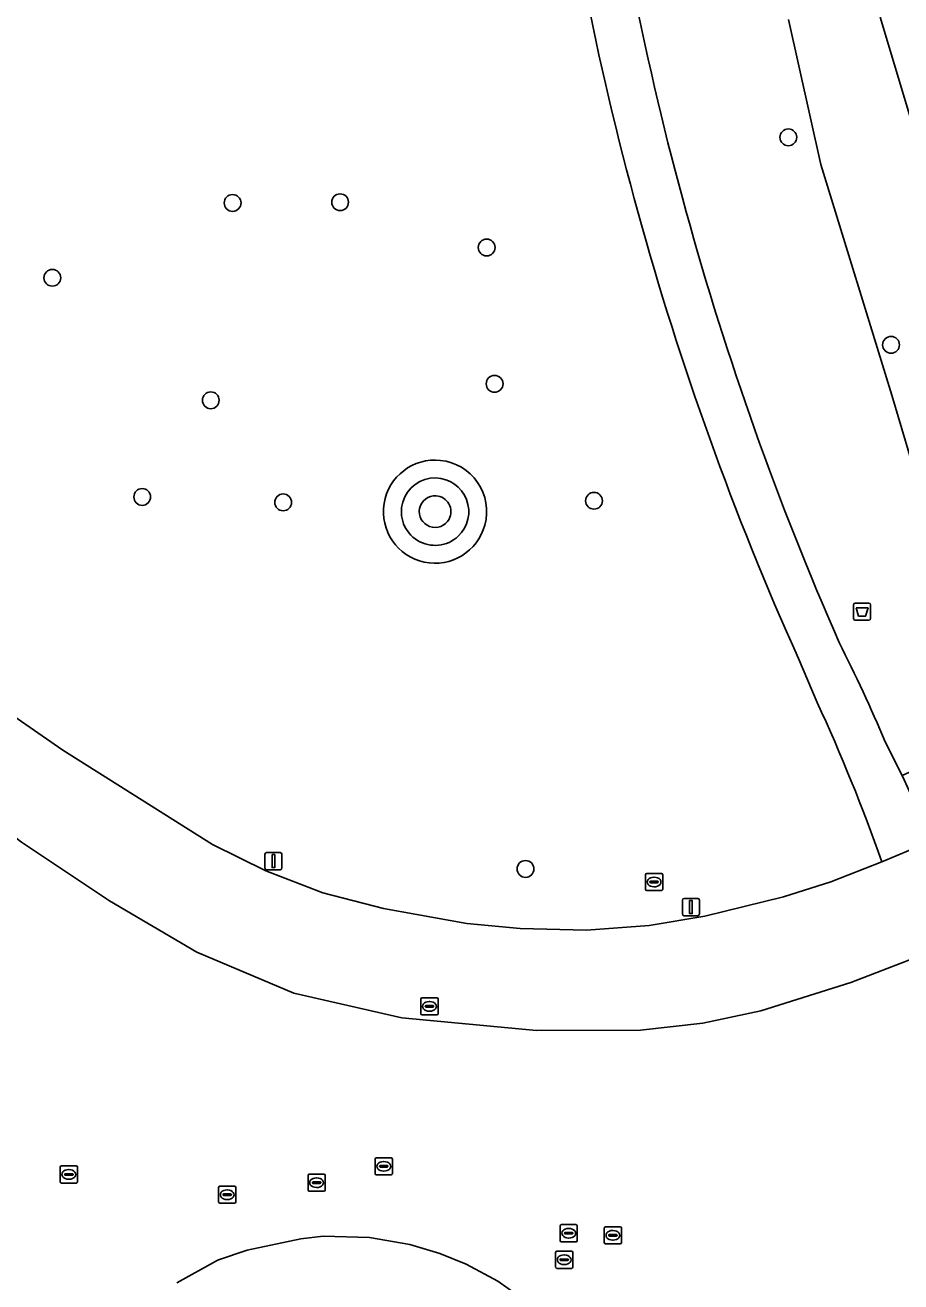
# Model space of a CAD drawing. Extents: x 161477 to 163040, y 383680 to 384871.
# Drawn here: x 161576.6 to 161627.6, y 384118.3 to 384191.4 of the extents above; entities that cross this region are included whole.
import ezdxf

# ---------------------------------------------------------------- set-up
doc = ezdxf.new("R2010")
doc.units = 0
for name, color, linetype in [('IMGEO_Afvalbak', 7, 'Continuous'), ('IMGEO_Boom', 7, 'Continuous'), ('IMGEO_Brandkraan', 7, 'Continuous'), ('IMGEO_Groenvoorziening', 7, 'Continuous'), ('IMGEO_Lichtmast', 7, 'Continuous'), ('IMGEO_Oever', 7, 'Continuous'), ('IMGEO_Pand', 7, 'Continuous'), ('IMGEO_Rijbaan_lokaal_gesloten', 7, 'Continuous'), ('IMGEO_Rioolput', 7, 'Continuous'), ('IMGEO_Voetpad_open', 7, 'Continuous'), ('IMGEO_Waterloop', 7, 'Continuous')]:
    doc.layers.add(name, color=color, linetype=linetype)

msp = doc.modelspace()

# ---------------------------------------------------------------- linework, layer by layer
at = {"layer": 'IMGEO_Afvalbak'}
for p, q in [((161624.915, 384157.79), (161625.705, 384157.79)), ((161625.705, 384157.79), (161624.915, 384157.79)), ((161624.815, 384156.89), (161624.815, 384157.69)), ((161624.815, 384157.69), (161624.815, 384156.89)), ((161625.805, 384157.69), (161625.805, 384156.89)), ((161625.805, 384156.89), (161625.805, 384157.69)), ((161625.705, 384156.79), (161624.915, 384156.79)), ((161624.915, 384156.79), (161625.705, 384156.79))]:
    msp.add_line(p, q, dxfattribs=at)
msp.add_lwpolyline([(161624.958, 384157.504), (161625.662, 384157.504), (161625.513, 384157.034), (161625.107, 384157.034), (161624.958, 384157.504)], dxfattribs=at)
for centre, start, end in [((161624.915, 384157.69), 90, 180), ((161624.915, 384157.69), 90, 180), ((161625.705, 384157.69), 0, 90), ((161625.705, 384157.69), 360, 90), ((161624.915, 384156.89), 180, 270), ((161624.915, 384156.89), 180, 270), ((161625.705, 384156.89), 270, 0), ((161625.705, 384156.89), 270, 0)]:
    msp.add_arc(centre, 0.1, start, end, dxfattribs=at)
at = {"layer": 'IMGEO_Boom'}
for centre in [(161621.021, 384184.864), (161588.702, 384181.049), (161594.953, 384181.09), (161603.479, 384178.463), (161578.218, 384176.7), (161626.996, 384172.801), (161603.939, 384170.533), (161587.431, 384169.576), (161583.447, 384163.956), (161591.639, 384163.641), (161609.72, 384163.736), (161605.74, 384142.33)]:
    msp.add_circle(centre, 0.489, dxfattribs=at)
at = {"layer": 'IMGEO_Brandkraan'}
for p, q in [((161596.993, 384124.614), (161596.993, 384125.466)), ((161597.068, 384125.54), (161597.92, 384125.54)), ((161597.252, 384125.034), (161597.252, 384125.046)), ((161597.69, 384124.997), (161597.292, 384124.997)), ((161597.295, 384125.083), (161597.693, 384125.083)), ((161597.481, 384125.32), (161597.506, 384125.32)), ((161597.736, 384125.046), (161597.736, 384125.034)), ((161597.994, 384125.466), (161597.994, 384124.614)), ((161597.92, 384124.54), (161597.068, 384124.54)), ((161597.504, 384124.76), (161597.479, 384124.76))]:
    msp.add_line(p, q, dxfattribs=at)
for points in [[(161596.993, 384124.614), (161596.993, 384125.466)], [(161597.068, 384125.54), (161597.92, 384125.54)], [(161597.994, 384125.466), (161597.994, 384124.614)], [(161597.92, 384124.54), (161597.068, 384124.54)]]:
    msp.add_lwpolyline(points, dxfattribs=at)
for centre, radius, start, end in [((161597.07, 384125.464), 0.0765, 91.55205, 178.44795), ((161597.07, 384125.464), 0.0765, 91.55205, 178.44795), ((161597.292, 384125.043), 0.0403, 85.87752, 175.75265), ((161597.289, 384125.033), 0.0366, 178.93798, 274.71019), ((161597.693, 384125.04), 0.043, 264.86636, 352.45326), ((161597.697, 384125.045), 0.0386, 1.73085, 96.63898), ((161597.918, 384125.464), 0.0765, 1.55205, 88.44795), ((161597.918, 384125.464), 0.0765, 1.55205, 88.44795), ((161597.07, 384124.616), 0.0765, 181.55205, 268.44795), ((161597.07, 384124.616), 0.0765, 181.55205, 268.44795), ((161597.918, 384124.616), 0.0765, 271.55205, 358.44795), ((161597.918, 384124.616), 0.0765, 271.55205, 358.44795)]:
    msp.add_arc(centre, radius, start, end, dxfattribs=at)
for centre, major_axis, ratio, start_param, end_param in [((161597.48, 384125.04), (-0.387, 0.002), 0.722429, 4.712389, 7.853982), ((161597.505, 384125.04), (-0.39, 0.002), 0.717154, 1.570796, 4.712389)]:
    msp.add_ellipse(centre, major_axis=major_axis, ratio=ratio, start_param=start_param, end_param=end_param, dxfattribs=at)
at = {"layer": 'IMGEO_Groenvoorziening'}
for points in [[(161626.658, 384149.728), (161627.65, 384147.754), (161634.336, 384150.791), (161630.318, 384158.85), (161627.041, 384169.871), (161622.911, 384183.277), (161621.025, 384191.715)], [(161532.366, 384166.206), (161532.624, 384166.214), (161535.575, 384166.233), (161541.235, 384166.197), (161544.598, 384165.657), (161548.197, 384164.682), (161557.091, 384161.811), (161563.61, 384159.132), (161566.076, 384157.88), (161569.496, 384155.698), (161578.833, 384149.227), (161587.525, 384143.756), (161590.641, 384142.225), (161593.952, 384140.949), (161597.484, 384140.032), (161602.329, 384139.159), (161605.427, 384138.863), (161609.285, 384138.775), (161612.928, 384139.04), (161616.16, 384139.58), (161620.746, 384140.706), (161623.5, 384141.579), (161626.462, 384142.748)], [(161628.281, 384137.114), (161624.648, 384135.722), (161619.424, 384134.087), (161616.059, 384133.366), (161612.429, 384132.961), (161606.375, 384132.939), (161598.545, 384133.672), (161592.268, 384135.114), (161586.623, 384137.484), (161581.539, 384140.473), (161576.425, 384143.894), (161572.308, 384147.016), (161565.467, 384151.61), (161561.106, 384153.825), (161556.746, 384155.662), (161551.068, 384157.566), (161545.8, 384159.194), (161540.797, 384160.153), (161534.39, 384160.217), (161531.691, 384160.176), (161531.642, 384158.109), (161532.1, 384158.086)], [(161622.696, 384152.016), (161621.61, 384154.565)], [(161585.459, 384118.269), (161587.759, 384119.54), (161587.888, 384119.601), (161589.546, 384120.176), (161592.662, 384120.823), (161593.974, 384120.971), (161596.661, 384120.911), (161599.016, 384120.504), (161600.75, 384119.979), (161602.287, 384119.354), (161604.122, 384118.362), (161605.923, 384117.094)]]:
    msp.add_lwpolyline(points, dxfattribs=at)
for centre, radius, start, end in [((161786.081, 384228.39), 180.28, 186.65039, 204.17368), ((161791.941, 384229.304), 183.46, 187.10993, 203.72189), ((161600.476, 384163.102), 3, 83.96304, 344.94925), ((161600.478, 384163.103), 2.999, 344.92711, 83.98519), ((161534.969, 384110.718), 99.642, 23.04784, 26.70626), ((161524.13, 384106.565), 108.541, 19.47275, 24.75544)]:
    msp.add_arc(centre, radius, start, end, dxfattribs=at)
at = {"layer": 'IMGEO_Lichtmast'}
for p, q in [((161590.579, 384142.386), (161590.579, 384143.186)), ((161590.579, 384143.186), (161590.579, 384142.386)), ((161590.679, 384143.286), (161591.469, 384143.286)), ((161591.469, 384143.286), (161590.679, 384143.286)), ((161591.569, 384143.186), (161591.569, 384142.386)), ((161591.569, 384142.386), (161591.569, 384143.186)), ((161591.469, 384142.286), (161590.679, 384142.286)), ((161590.679, 384142.286), (161591.469, 384142.286)), ((161614.863, 384139.712), (161614.863, 384140.512)), ((161614.863, 384140.512), (161614.863, 384139.712)), ((161614.963, 384140.612), (161615.753, 384140.612)), ((161615.753, 384140.612), (161614.963, 384140.612)), ((161615.853, 384140.512), (161615.853, 384139.712)), ((161615.853, 384139.712), (161615.853, 384140.512)), ((161615.753, 384139.612), (161614.963, 384139.612)), ((161614.963, 384139.612), (161615.753, 384139.612))]:
    msp.add_line(p, q, dxfattribs=at)
for points in [[(161590.999, 384143.161), (161591.149, 384143.161), (161591.149, 384142.411), (161590.999, 384142.411), (161590.999, 384143.161)], [(161615.283, 384140.487), (161615.433, 384140.487), (161615.433, 384139.737), (161615.283, 384139.737), (161615.283, 384140.487)]]:
    msp.add_lwpolyline(points, dxfattribs=at)
for centre, start, end in [((161590.679, 384143.186), 90, 180), ((161590.679, 384143.186), 90, 180), ((161591.469, 384143.186), 0, 90), ((161591.469, 384143.186), 360, 90), ((161590.679, 384142.386), 180, 270), ((161590.679, 384142.386), 180, 270), ((161591.469, 384142.386), 270, 0), ((161591.469, 384142.386), 270, 0), ((161614.963, 384140.512), 90, 180), ((161614.963, 384140.512), 90, 180), ((161615.753, 384140.512), 0, 90), ((161615.753, 384140.512), 360, 90), ((161614.963, 384139.712), 180, 270), ((161614.963, 384139.712), 180, 270), ((161615.753, 384139.712), 270, 0), ((161615.753, 384139.712), 270, 0)]:
    msp.add_arc(centre, 0.1, start, end, dxfattribs=at)
at = {"layer": 'IMGEO_Oever'}
msp.add_lwpolyline([(161621.025, 384191.715), (161622.911, 384183.277), (161627.041, 384169.871), (161630.318, 384158.85), (161634.336, 384150.791), (161638.103, 384152.501), (161639.125, 384152.965), (161637.749, 384156.221), (161634.748, 384164.136), (161630.531, 384175.736), (161629.937, 384177.968), (161629.341, 384181.899), (161626.354, 384191.842)], dxfattribs=at)
at = {"layer": 'IMGEO_Pand'}
msp.add_lwpolyline([(161615.144, 384092.428), (161614.858, 384096.204), (161614.784, 384096.921), (161614.459, 384099.064), (161614.002, 384101.363), (161613.541, 384103.237), (161612.823, 384105.715), (161612.109, 384107.783), (161611.057, 384110.332), (161610.208, 384112.006), (161609.032, 384113.859), (161607.709, 384115.469), (161605.923, 384117.094), (161604.122, 384118.362), (161602.287, 384119.354), (161600.75, 384119.979), (161599.016, 384120.504), (161596.661, 384120.911), (161593.974, 384120.971), (161592.662, 384120.823), (161589.546, 384120.176), (161587.888, 384119.601), (161587.759, 384119.54), (161585.459, 384118.269)], dxfattribs=at)
at = {"layer": 'IMGEO_Rijbaan_lokaal_gesloten'}
for points in [[(161628.959, 384143.797), (161626.462, 384142.748), (161623.5, 384141.579), (161620.746, 384140.706), (161616.16, 384139.58), (161612.928, 384139.04), (161609.285, 384138.775), (161605.427, 384138.863), (161602.329, 384139.159), (161597.484, 384140.032), (161593.952, 384140.949), (161590.641, 384142.225), (161587.525, 384143.756), (161578.833, 384149.227), (161569.496, 384155.698)], [(161576.425, 384143.894), (161581.539, 384140.473), (161586.623, 384137.484), (161592.268, 384135.114), (161598.545, 384133.672), (161606.375, 384132.939), (161612.429, 384132.961), (161616.059, 384133.366), (161619.424, 384134.087), (161624.648, 384135.722), (161628.281, 384137.114)]]:
    msp.add_lwpolyline(points, dxfattribs=at)
at = {"layer": 'IMGEO_Rioolput'}
for p, q in [((161612.713, 384141.144), (161612.713, 384141.996)), ((161612.788, 384142.07), (161613.64, 384142.07)), ((161613.201, 384141.85), (161613.226, 384141.85)), ((161613.714, 384141.996), (161613.714, 384141.144)), ((161613.64, 384141.07), (161612.788, 384141.07)), ((161612.972, 384141.564), (161612.972, 384141.576)), ((161613.41, 384141.527), (161613.012, 384141.527)), ((161613.015, 384141.613), (161613.413, 384141.613)), ((161613.224, 384141.29), (161613.199, 384141.29)), ((161613.456, 384141.576), (161613.456, 384141.564)), ((161599.651, 384133.914), (161599.651, 384134.766)), ((161599.726, 384134.84), (161600.578, 384134.84)), ((161600.139, 384134.62), (161600.164, 384134.62)), ((161600.652, 384134.766), (161600.652, 384133.914)), ((161600.578, 384133.84), (161599.726, 384133.84)), ((161599.91, 384134.334), (161599.91, 384134.346)), ((161600.348, 384134.297), (161599.95, 384134.297)), ((161599.953, 384134.383), (161600.351, 384134.383)), ((161600.162, 384134.06), (161600.137, 384134.06)), ((161600.394, 384134.346), (161600.394, 384134.334)), ((161578.679, 384124.144), (161578.679, 384124.996)), ((161578.754, 384125.07), (161579.606, 384125.07)), ((161579.68, 384124.996), (161579.68, 384124.144)), ((161578.938, 384124.564), (161578.938, 384124.576)), ((161579.376, 384124.527), (161578.978, 384124.527)), ((161578.981, 384124.613), (161579.379, 384124.613)), ((161579.19, 384124.29), (161579.165, 384124.29)), ((161579.167, 384124.85), (161579.192, 384124.85)), ((161579.422, 384124.576), (161579.422, 384124.564)), ((161593.089, 384123.664), (161593.089, 384124.516)), ((161593.164, 384124.59), (161594.016, 384124.59)), ((161593.577, 384124.37), (161593.602, 384124.37)), ((161594.09, 384124.516), (161594.09, 384123.664)), ((161579.606, 384124.07), (161578.754, 384124.07)), ((161587.889, 384122.964), (161587.889, 384123.816)), ((161587.964, 384123.89), (161588.816, 384123.89)), ((161588.377, 384123.67), (161588.402, 384123.67)), ((161588.89, 384123.816), (161588.89, 384122.964)), ((161594.016, 384123.59), (161593.164, 384123.59)), ((161593.348, 384124.084), (161593.348, 384124.096)), ((161593.786, 384124.047), (161593.388, 384124.047)), ((161593.391, 384124.133), (161593.789, 384124.133)), ((161593.6, 384123.81), (161593.575, 384123.81)), ((161593.832, 384124.096), (161593.832, 384124.084)), ((161588.816, 384122.89), (161587.964, 384122.89)), ((161588.148, 384123.384), (161588.148, 384123.396)), ((161588.586, 384123.347), (161588.188, 384123.347)), ((161588.191, 384123.433), (161588.589, 384123.433)), ((161588.4, 384123.11), (161588.375, 384123.11)), ((161588.632, 384123.396), (161588.632, 384123.384)), ((161607.747, 384120.724), (161607.747, 384121.576)), ((161607.822, 384121.65), (161608.674, 384121.65)), ((161608.235, 384121.43), (161608.26, 384121.43)), ((161608.748, 384121.576), (161608.748, 384120.724)), ((161610.319, 384120.604), (161610.319, 384121.456)), ((161610.394, 384121.53), (161611.246, 384121.53)), ((161610.807, 384121.31), (161610.832, 384121.31)), ((161611.32, 384121.456), (161611.32, 384120.604)), ((161608.674, 384120.65), (161607.822, 384120.65)), ((161608.006, 384121.144), (161608.006, 384121.156)), ((161608.444, 384121.107), (161608.046, 384121.107)), ((161608.049, 384121.193), (161608.447, 384121.193)), ((161608.258, 384120.87), (161608.233, 384120.87)), ((161608.49, 384121.156), (161608.49, 384121.144)), ((161611.246, 384120.53), (161610.394, 384120.53)), ((161610.578, 384121.024), (161610.578, 384121.036)), ((161611.016, 384120.987), (161610.618, 384120.987)), ((161610.621, 384121.073), (161611.019, 384121.073)), ((161610.83, 384120.75), (161610.805, 384120.75)), ((161611.062, 384121.036), (161611.062, 384121.024)), ((161607.489, 384119.184), (161607.489, 384120.036)), ((161607.564, 384120.11), (161608.416, 384120.11)), ((161607.977, 384119.89), (161608.002, 384119.89)), ((161608.49, 384120.036), (161608.49, 384119.184)), ((161608.416, 384119.11), (161607.564, 384119.11)), ((161607.748, 384119.604), (161607.748, 384119.616)), ((161608.186, 384119.567), (161607.788, 384119.567)), ((161607.791, 384119.653), (161608.189, 384119.653)), ((161608, 384119.33), (161607.975, 384119.33)), ((161608.232, 384119.616), (161608.232, 384119.604))]:
    msp.add_line(p, q, dxfattribs=at)
for points in [[(161612.713, 384141.144), (161612.713, 384141.996)], [(161612.788, 384142.07), (161613.64, 384142.07)], [(161613.714, 384141.996), (161613.714, 384141.144)], [(161613.64, 384141.07), (161612.788, 384141.07)], [(161599.651, 384133.914), (161599.651, 384134.766)], [(161599.726, 384134.84), (161600.578, 384134.84)], [(161600.652, 384134.766), (161600.652, 384133.914)], [(161600.578, 384133.84), (161599.726, 384133.84)], [(161578.679, 384124.144), (161578.679, 384124.996)], [(161578.754, 384125.07), (161579.606, 384125.07)], [(161579.68, 384124.996), (161579.68, 384124.144)], [(161593.089, 384123.664), (161593.089, 384124.516)], [(161593.164, 384124.59), (161594.016, 384124.59)], [(161594.09, 384124.516), (161594.09, 384123.664)], [(161579.606, 384124.07), (161578.754, 384124.07)], [(161587.889, 384122.964), (161587.889, 384123.816)], [(161587.964, 384123.89), (161588.816, 384123.89)], [(161588.89, 384123.816), (161588.89, 384122.964)], [(161594.016, 384123.59), (161593.164, 384123.59)], [(161588.816, 384122.89), (161587.964, 384122.89)], [(161607.747, 384120.724), (161607.747, 384121.576)], [(161607.822, 384121.65), (161608.674, 384121.65)], [(161608.748, 384121.576), (161608.748, 384120.724)], [(161610.319, 384120.604), (161610.319, 384121.456)], [(161610.394, 384121.53), (161611.246, 384121.53)], [(161611.32, 384121.456), (161611.32, 384120.604)], [(161608.674, 384120.65), (161607.822, 384120.65)], [(161611.246, 384120.53), (161610.394, 384120.53)], [(161607.489, 384119.184), (161607.489, 384120.036)], [(161607.564, 384120.11), (161608.416, 384120.11)], [(161608.49, 384120.036), (161608.49, 384119.184)], [(161608.416, 384119.11), (161607.564, 384119.11)]]:
    msp.add_lwpolyline(points, dxfattribs=at)
for centre, radius, start, end in [((161612.79, 384141.994), 0.0765, 91.55205, 178.44795), ((161612.79, 384141.994), 0.0765, 91.55205, 178.44795), ((161613.638, 384141.994), 0.0765, 1.55205, 88.44795), ((161613.638, 384141.994), 0.0765, 1.55205, 88.44795), ((161612.79, 384141.146), 0.0765, 181.55205, 268.44795), ((161612.79, 384141.146), 0.0765, 181.55205, 268.44795), ((161613.012, 384141.573), 0.0403, 85.87752, 175.75265), ((161613.009, 384141.563), 0.0366, 178.93798, 274.71019), ((161613.413, 384141.57), 0.043, 264.86636, 352.45326), ((161613.417, 384141.575), 0.0386, 1.73085, 96.63898), ((161613.638, 384141.146), 0.0765, 271.55205, 358.44795), ((161613.638, 384141.146), 0.0765, 271.55205, 358.44795), ((161599.728, 384134.764), 0.0765, 91.55205, 178.44795), ((161599.728, 384134.764), 0.0765, 91.55205, 178.44795), ((161600.576, 384134.764), 0.0765, 1.55205, 88.44795), ((161600.576, 384134.764), 0.0765, 1.55205, 88.44795), ((161599.728, 384133.916), 0.0765, 181.55205, 268.44795), ((161599.728, 384133.916), 0.0765, 181.55205, 268.44795), ((161599.95, 384134.343), 0.0403, 85.87752, 175.75265), ((161599.947, 384134.333), 0.0366, 178.93798, 274.71019), ((161600.351, 384134.34), 0.043, 264.86636, 352.45326), ((161600.355, 384134.345), 0.0386, 1.73085, 96.63898), ((161600.576, 384133.916), 0.0765, 271.55205, 358.44795), ((161600.576, 384133.916), 0.0765, 271.55205, 358.44795), ((161578.756, 384124.994), 0.0765, 91.55205, 178.44795), ((161578.756, 384124.994), 0.0765, 91.55205, 178.44795), ((161579.604, 384124.994), 0.0765, 1.55205, 88.44795), ((161579.604, 384124.994), 0.0765, 1.55205, 88.44795), ((161578.978, 384124.573), 0.0403, 85.87752, 175.75265), ((161578.975, 384124.563), 0.0366, 178.93798, 274.71019), ((161579.379, 384124.57), 0.043, 264.86636, 352.45326), ((161579.383, 384124.575), 0.0386, 1.73085, 96.63898), ((161593.166, 384124.514), 0.0765, 91.55205, 178.44795), ((161593.166, 384124.514), 0.0765, 91.55205, 178.44795), ((161594.014, 384124.514), 0.0765, 1.55205, 88.44795), ((161594.014, 384124.514), 0.0765, 1.55205, 88.44795), ((161578.756, 384124.146), 0.0765, 181.55205, 268.44795), ((161578.756, 384124.146), 0.0765, 181.55205, 268.44795), ((161579.604, 384124.146), 0.0765, 271.55205, 358.44795), ((161579.604, 384124.146), 0.0765, 271.55205, 358.44795), ((161587.966, 384123.814), 0.0765, 91.55205, 178.44795), ((161587.966, 384123.814), 0.0765, 91.55205, 178.44795), ((161588.814, 384123.814), 0.0765, 1.55205, 88.44795), ((161588.814, 384123.814), 0.0765, 1.55205, 88.44795), ((161593.166, 384123.666), 0.0765, 181.55205, 268.44795), ((161593.166, 384123.666), 0.0765, 181.55205, 268.44795), ((161593.388, 384124.093), 0.0403, 85.87752, 175.75265), ((161593.385, 384124.083), 0.0366, 178.93798, 274.71019), ((161593.789, 384124.09), 0.043, 264.86636, 352.45326), ((161593.793, 384124.095), 0.0386, 1.73085, 96.63898), ((161594.014, 384123.666), 0.0765, 271.55205, 358.44795), ((161594.014, 384123.666), 0.0765, 271.55205, 358.44795), ((161587.966, 384122.966), 0.0765, 181.55205, 268.44795), ((161587.966, 384122.966), 0.0765, 181.55205, 268.44795), ((161588.188, 384123.393), 0.0403, 85.87752, 175.75265), ((161588.185, 384123.383), 0.0366, 178.93798, 274.71019), ((161588.589, 384123.39), 0.043, 264.86636, 352.45326), ((161588.593, 384123.395), 0.0386, 1.73085, 96.63898), ((161588.814, 384122.966), 0.0765, 271.55205, 358.44795), ((161588.814, 384122.966), 0.0765, 271.55205, 358.44795), ((161607.824, 384121.574), 0.0765, 91.55205, 178.44795), ((161607.824, 384121.574), 0.0765, 91.55205, 178.44795), ((161608.672, 384121.574), 0.0765, 1.55205, 88.44795), ((161608.672, 384121.574), 0.0765, 1.55205, 88.44795), ((161610.396, 384121.454), 0.0765, 91.55205, 178.44795), ((161610.396, 384121.454), 0.0765, 91.55205, 178.44795), ((161611.244, 384121.454), 0.0765, 1.55205, 88.44795), ((161611.244, 384121.454), 0.0765, 1.55205, 88.44795), ((161607.824, 384120.726), 0.0765, 181.55205, 268.44795), ((161607.824, 384120.726), 0.0765, 181.55205, 268.44795), ((161608.046, 384121.153), 0.0403, 85.87752, 175.75265), ((161608.043, 384121.143), 0.0366, 178.93798, 274.71019), ((161608.447, 384121.15), 0.043, 264.86636, 352.45326), ((161608.451, 384121.155), 0.0386, 1.73085, 96.63898), ((161608.672, 384120.726), 0.0765, 271.55205, 358.44795), ((161608.672, 384120.726), 0.0765, 271.55205, 358.44795), ((161610.396, 384120.606), 0.0765, 181.55205, 268.44795), ((161610.396, 384120.606), 0.0765, 181.55205, 268.44795), ((161610.618, 384121.033), 0.0403, 85.87752, 175.75265), ((161610.615, 384121.023), 0.0366, 178.93798, 274.71019), ((161611.019, 384121.03), 0.043, 264.86636, 352.45326), ((161611.023, 384121.035), 0.0386, 1.73085, 96.63898), ((161611.244, 384120.606), 0.0765, 271.55205, 358.44795), ((161611.244, 384120.606), 0.0765, 271.55205, 358.44795), ((161607.566, 384120.034), 0.0765, 91.55205, 178.44795), ((161607.566, 384120.034), 0.0765, 91.55205, 178.44795), ((161608.414, 384120.034), 0.0765, 1.55205, 88.44795), ((161608.414, 384120.034), 0.0765, 1.55205, 88.44795), ((161607.566, 384119.186), 0.0765, 181.55205, 268.44795), ((161607.566, 384119.186), 0.0765, 181.55205, 268.44795), ((161607.788, 384119.613), 0.0403, 85.87752, 175.75265), ((161607.785, 384119.603), 0.0366, 178.93798, 274.71019), ((161608.189, 384119.61), 0.043, 264.86636, 352.45326), ((161608.193, 384119.615), 0.0386, 1.73085, 96.63898), ((161608.414, 384119.186), 0.0765, 271.55205, 358.44795), ((161608.414, 384119.186), 0.0765, 271.55205, 358.44795)]:
    msp.add_arc(centre, radius, start, end, dxfattribs=at)
for centre, major_axis, ratio, start_param, end_param in [((161613.2, 384141.57), (-0.387, 0.002), 0.722429, 4.712389, 7.853982), ((161613.225, 384141.57), (-0.39, 0.002), 0.717154, 1.570796, 4.712389), ((161600.138, 384134.34), (-0.387, 0.002), 0.722429, 4.712389, 7.853982), ((161600.163, 384134.34), (-0.39, 0.002), 0.717154, 1.570796, 4.712389), ((161579.166, 384124.57), (-0.387, 0.002), 0.722429, 4.712389, 7.853982), ((161579.191, 384124.57), (-0.39, 0.002), 0.717154, 1.570796, 4.712389), ((161593.576, 384124.09), (-0.387, 0.002), 0.722429, 4.712389, 7.853982), ((161593.601, 384124.09), (-0.39, 0.002), 0.717154, 1.570796, 4.712389), ((161588.376, 384123.39), (-0.387, 0.002), 0.722429, 4.712389, 7.853982), ((161588.401, 384123.39), (-0.39, 0.002), 0.717154, 1.570796, 4.712389), ((161608.234, 384121.15), (-0.387, 0.002), 0.722429, 4.712389, 7.853982), ((161608.259, 384121.15), (-0.39, 0.002), 0.717154, 1.570796, 4.712389), ((161610.806, 384121.03), (-0.387, 0.002), 0.722429, 4.712389, 7.853982), ((161610.831, 384121.03), (-0.39, 0.002), 0.717154, 1.570796, 4.712389), ((161607.976, 384119.61), (-0.387, 0.002), 0.722429, 4.712389, 7.853982), ((161608.001, 384119.61), (-0.39, 0.002), 0.717154, 1.570796, 4.712389)]:
    msp.add_ellipse(centre, major_axis=major_axis, ratio=ratio, start_param=start_param, end_param=end_param, dxfattribs=at)
at = {"layer": 'IMGEO_Voetpad_open'}
for points in [[(161621.61, 384154.565), (161622.696, 384152.016)], [(161626.462, 384142.748), (161628.959, 384143.797), (161629.344, 384143.973), (161628.684, 384145.449), (161627.761, 384147.507), (161627.65, 384147.754), (161626.658, 384149.728)]]:
    msp.add_lwpolyline(points, dxfattribs=at)
for centre, radius, start, end in [((161786.081, 384228.39), 180.28, 186.65039, 204.17368), ((161791.941, 384229.304), 183.46, 187.10993, 203.72189), ((161600.476, 384163.102), 3, 83.96304, 344.94925), ((161600.478, 384163.103), 2.999, 344.92711, 83.98519), ((161600.477, 384163.102), 1.961, 88.49526, 313.45714), ((161600.477, 384163.102), 1.961, 88.49526, 313.45714), ((161600.476, 384163.102), 1.961, 313.46202, 88.49038), ((161600.476, 384163.102), 1.961, 313.46202, 88.49038), ((161600.476, 384163.102), 0.921, 86.45237, 331.87235), ((161600.476, 384163.102), 0.921, 86.45237, 331.87235), ((161600.476, 384163.102), 0.921, 331.85887, 86.46585), ((161600.476, 384163.102), 0.921, 331.85887, 86.46585), ((161534.969, 384110.718), 99.642, 23.04784, 26.70626), ((161524.13, 384106.565), 108.541, 19.47275, 24.75544)]:
    msp.add_arc(centre, radius, start, end, dxfattribs=at)
at = {"layer": 'IMGEO_Waterloop'}
msp.add_lwpolyline([(161626.354, 384191.842), (161629.341, 384181.899), (161629.937, 384177.968), (161630.531, 384175.736), (161634.748, 384164.136), (161637.749, 384156.221), (161639.125, 384152.965), (161639.52, 384153.144), (161639.636, 384152.901), (161640.603, 384150.872), (161641.291, 384149.429), (161643.806, 384144.153), (161644.483, 384142.732), (161645.452, 384140.701), (161645.559, 384140.476), (161647.098, 384140.124), (161647.691, 384139.803), (161652.856, 384125.913), (161655.974, 384116.64)], dxfattribs=at)

doc.saveas('drawing.dxf')
